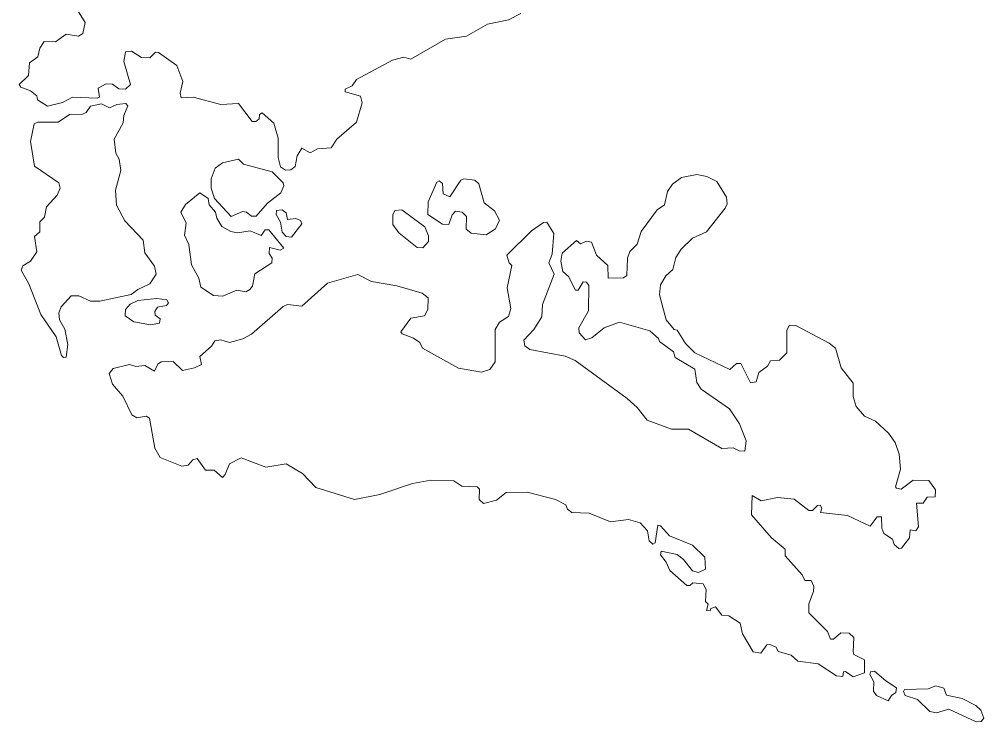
# Model space of a CAD drawing. Extents: x 369010 to 735936, y 6377141 to 6616555.
# Drawn here: x 376420 to 377939, y 6471758 to 6472864 of the extents above; entities that cross this region are included whole.
import ezdxf

# ---------------------------------------------------------------- set-up
doc = ezdxf.new("R2010")
doc.units = 0
doc.header["$LTSCALE"] = 40
doc.layers.add('3', color=7, linetype='Continuous', lineweight=13)

msp = doc.modelspace()

# ---------------------------------------------------------------- linework, layer by layer
at = {"layer": '3'}
for points in [[(376504.72, 6472889.68), (376523.92, 6472859.23), (376519.95, 6472842.02), (376513, 6472837.72), (376493.8, 6472840.7), (376477.25, 6472828.78), (376459.38, 6472829.11), (376452.42, 6472818.85), (376449.11, 6472804.95), (376435.87, 6472795.68), (376434.55, 6472775.49), (376419.99, 6472761.25), (376422.63, 6472757.28), (376437.86, 6472751.32), (376447.79, 6472743.71), (376448.45, 6472737.42), (376464.34, 6472727.16), (376488.17, 6472733.12), (376503.73, 6472741.39), (376542.79, 6472740.07), (376546.43, 6472741.39), (376544.45, 6472755.63), (376557.02, 6472762.58), (376566.62, 6472761.92), (376576.88, 6472754.63), (376587.15, 6472753.97), (376595.09, 6472761.58), (376584.5, 6472797.66), (376587.48, 6472812.89), (376596.74, 6472813.88), (376612.3, 6472803.95), (376625.54, 6472803.29), (376634.81, 6472812.56), (376639.11, 6472811.9), (376667.91, 6472791.38), (376677.84, 6472766.22), (376673.21, 6472747.68), (376675.19, 6472740.73), (376693.73, 6472741.72), (376737.26, 6472730.14), (376765.39, 6472731.46), (376786.58, 6472703.33), (376792.54, 6472703), (376798, 6472707.3), (376798.16, 6472714.08), (376802.63, 6472716.9), (376821, 6472700.68), (376827.62, 6472677.18), (376827.62, 6472646.72), (376831.26, 6472631.83), (376839.54, 6472626.37), (376847.98, 6472627.36), (376854.43, 6472632.16), (376857.58, 6472649.04), (376865.03, 6472661.29), (376877.94, 6472653.68), (376889.52, 6472659.97), (376911.04, 6472661.95), (376919.97, 6472675.19), (376951.09, 6472702.33), (376960.03, 6472732.79), (376957.38, 6472743.38), (376933.21, 6472750), (376933.55, 6472753.97), (376944.47, 6472759.6), (376951.42, 6472769.53), (377008.02, 6472799.65), (377025.9, 6472804.62), (377036.49, 6472801.64), (377091.44, 6472832.75), (377124.54, 6472837.72), (377157.64, 6472856.58), (377190.74, 6472863.53), (377209.94, 6472873.47)], [(377809.89, 6472031.22), (377822.14, 6472047.77), (377823.46, 6472060.01), (377832.07, 6472058.69), (377836.37, 6472064.65), (377833.06, 6472102.38), (377843.98, 6472102.38), (377850.27, 6472111.48), (377862.85, 6472112.31), (377863.18, 6472122.9), (377852.92, 6472137.8), (377828.09, 6472138.46), (377809.23, 6472124.23), (377801.94, 6472125.55), (377800.29, 6472127.87), (377807.9, 6472155.67), (377805.92, 6472179.51), (377799.63, 6472197.71), (377789.37, 6472212.61), (377768.51, 6472231.14), (377751.3, 6472239.42), (377738.06, 6472254.31), (377733.76, 6472270.2), (377733.43, 6472291.06), (377714.56, 6472315.22), (377705.62, 6472346), (377695.69, 6472353.95), (377643.06, 6472382.08), (377633.13, 6472382.41), (377628.83, 6472374.47), (377628.83, 6472338.72), (377617.57, 6472327.14), (377603.34, 6472326.47), (377598.37, 6472317.87), (377585.13, 6472307.94), (377580.83, 6472293.04), (377571.89, 6472291.72), (377556.67, 6472322.17), (377549.72, 6472322.17), (377539.46, 6472312.57), (377483.85, 6472338.72), (377469.61, 6472353.62), (377456.04, 6472374.8), (377451.74, 6472375.79), (377439.16, 6472390.69), (377428.57, 6472430.41), (377429.89, 6472445.8), (377438.17, 6472460.04), (377449.42, 6472469.97), (377454.39, 6472489.16), (377462.33, 6472502.41), (377480.54, 6472519.62), (377502.38, 6472529.55), (377531.84, 6472566.62), (377535.15, 6472573.57), (377534.16, 6472583.83), (377518.93, 6472608.99), (377503.04, 6472616.6), (377487.16, 6472619.58), (377463.32, 6472614.95), (377449.09, 6472604.36), (377440.81, 6472593.1), (377436.18, 6472571.92), (377424.6, 6472563.97), (377399.44, 6472530.21), (377393.48, 6472510.02), (377381.56, 6472498.43), (377377.92, 6472487.84), (377376.93, 6472460.7), (377371.97, 6472457.06), (377347.47, 6472456.4), (377346.81, 6472476.26), (377329.27, 6472492.81), (377321.32, 6472513.33), (377313.38, 6472514.65), (377304.11, 6472510.68), (377297.49, 6472515.65), (377274.98, 6472495.79), (377273.16, 6472483.21), (377276.14, 6472466.99), (377284.91, 6472459.37), (377296.16, 6472437.53), (377300.47, 6472437.36), (377308.41, 6472450.77), (377313.38, 6472450.44), (377317.35, 6472444.81), (377316.36, 6472405.25), (377301.46, 6472378.11), (377301.79, 6472370.5), (377311.72, 6472359.24), (377321.65, 6472362.55), (377341.51, 6472378.11), (377365.35, 6472387.05), (377413.34, 6472373.81), (377426.91, 6472361.56), (377428.24, 6472356.6), (377450.41, 6472340.38), (377453.06, 6472331.44), (377484.18, 6472313.23), (377487.16, 6472292.05)], [(377474.25, 6472218.9), (377447.44, 6472218.57), (377409.04, 6472232.8), (377393.48, 6472252.66), (377377.26, 6472266.89), (377295.83, 6472326.81), (377280.11, 6472333.76), (377224.17, 6472344.02), (377216.56, 6472349.98), (377214.9, 6472358.91), (377230.46, 6472375.79), (377243.04, 6472395.66), (377244.36, 6472415.18), (377262.57, 6472462.68), (377254.29, 6472480.89), (377259.26, 6472494.46), (377261.91, 6472526.9), (377250.98, 6472544.77), (377245.69, 6472544.11), (377226.82, 6472531.2), (377188.09, 6472492.81), (377191.4, 6472480.56), (377195.7, 6472476.59), (377188.75, 6472441.17), (377194.38, 6472408.9), (377190.74, 6472396.32), (377176.17, 6472387.38), (377169.55, 6472375.79), (377169.55, 6472324.49), (377160.95, 6472312.9), (377148.04, 6472308.27), (377111.96, 6472314.56), (377055.03, 6472346.33), (377051.05, 6472355.27), (377041.12, 6472361.89), (377022.92, 6472368.84), (377021.26, 6472371.82), (377036.49, 6472393.34), (377058.34, 6472397.31), (377063.63, 6472406.91), (377063.96, 6472425.28), (377054.36, 6472433.06), (377014.64, 6472444.48), (376974.92, 6472451.43), (376953.41, 6472462.35), (376905.74, 6472448.78), (376865.03, 6472412.21), (376842.52, 6472415.18), (376835.57, 6472411.87), (376785.58, 6472368.51), (376772.34, 6472360.9), (376751.16, 6472355.27), (376737.26, 6472359.58), (376727.99, 6472357.92), (376723.02, 6472349.31), (376704.32, 6472333.09), (376707.14, 6472320.52), (376696.21, 6472315.22), (376677.18, 6472310.92), (376662.62, 6472325.15), (376643.42, 6472324.49), (376638.45, 6472321.18), (376633.16, 6472310.26), (376617.6, 6472319.19), (376603.7, 6472317.54), (376593.43, 6472320.52), (376567.95, 6472314.23), (376561.33, 6472306.61), (376566.95, 6472289.4), (376583.17, 6472270.87), (376597.08, 6472241.41), (376605.35, 6472236.77), (376619.92, 6472239.09), (376624.88, 6472235.78), (376633.49, 6472188.78), (376642.09, 6472173.88), (376675.86, 6472160.64), (376686.12, 6472161.96), (376693.4, 6472170.57), (376700.18, 6472172.56), (376713.09, 6472154.02), (376727, 6472154.02), (376739.91, 6472142.77), (376744.54, 6472147.07), (376751.16, 6472163.95), (376769.37, 6472173.55), (376808.09, 6472158.98), (376840.2, 6472163.95), (376866.35, 6472149.05), (376886.87, 6472126.88), (376947.78, 6472107.68), (376988.16, 6472115.95), (377039.14, 6472133.17), (377068.27, 6472138.46), (377104.68, 6472137.47), (377117.25, 6472128.86), (377141.09, 6472127.87), (377144.73, 6472124.23), (377144.4, 6472107.68), (377151.02, 6472101.39)], [(377487.16, 6472292.05), (377494.11, 6472281.46), (377538.79, 6472250.67), (377554.68, 6472227.17), (377564.94, 6472200.36), (377562.96, 6472184.14), (377554.02, 6472184.47), (377544.75, 6472189.44), (377526.88, 6472188.11), (377474.25, 6472218.9)], [(377151.02, 6472101.39), (377171.54, 6472106.69), (377186.77, 6472118.93), (377219.87, 6472119.59), (377264.72, 6472108.01), (377280.77, 6472099.73), (377283.42, 6472092.78), (377290.21, 6472087.49), (377317.68, 6472086.16), (377351.44, 6472072.59), (377379.58, 6472076.56), (377397.78, 6472071.27), (377409.37, 6472058.69), (377412.02, 6472042.64), (377417.98, 6472037.5), (377421.62, 6472039.82), (377425.92, 6472067.63), (377429.89, 6472066.63), (377444.46, 6472050.74), (377480.2, 6472036.18), (377500.07, 6472017.31), (377500.73, 6471998.45), (377490.14, 6471993.15), (377480.2, 6471995.47), (377466.3, 6472013.67), (377456.04, 6472021.29), (377430.88, 6472026.58), (377429.89, 6472020.62), (377439.16, 6472009.37), (377444.79, 6471996.13), (377471.6, 6471972.3), (377476.23, 6471972.3), (377480.87, 6471976.93), (377497.09, 6471974.94), (377502.05, 6471966.34), (377500.73, 6471947.47), (377505.03, 6471943.17), (377502.71, 6471932.91), (377508.01, 6471932.57), (377509.33, 6471936.22), (377516.62, 6471938.86), (377526.88, 6471925.95), (377537.47, 6471924.96), (377555.67, 6471913.38), (377559.32, 6471896.16), (377575.87, 6471867.86), (377588.11, 6471865.71), (377597.71, 6471879.28), (377602.35, 6471879.61), (377612.28, 6471875.31), (377615.26, 6471868.36), (377636.11, 6471862.73), (377646.37, 6471853.3), (377678.48, 6471849.16), (377707.28, 6471830.13), (377717.21, 6471829.13), (377718.53, 6471836.75), (377721.51, 6471837.08), (377733.76, 6471828.47), (377751.3, 6471834.76), (377751.63, 6471855.45), (377734.75, 6471863.73), (377733.43, 6471868.03), (377734.75, 6471890.54), (377727.47, 6471897.49), (377714.23, 6471898.15), (377702.64, 6471887.89), (377697.68, 6471887.89), (377693.04, 6471900.14), (377663.58, 6471929.26), (377663.58, 6471943.83), (377671.2, 6471963.03), (377671.53, 6471970.97), (377667.22, 6471980.24), (377657.29, 6471980.24), (377652.99, 6471989.18), (377626.51, 6472019.3), (377626.18, 6472029.89), (377604.99, 6472047.43), (377573.55, 6472083.85), (377574.21, 6472114.3), (377588.78, 6472105.69), (377614.26, 6472111.32), (377640.74, 6472108.34), (377663.91, 6472090.47), (377669.21, 6472090.47), (377677.49, 6472098.41), (377681.79, 6472098.74), (377684.11, 6472094.44), (377682.12, 6472087.49), (377724.82, 6472082.85), (377760.4, 6472066.14), (377771.16, 6472080.87), (377778.11, 6472080.54), (377778.44, 6472062.66), (377781.75, 6472054.39), (377795.66, 6472045.45), (377797.97, 6472037.17), (377805.59, 6472030.55), (377809.89, 6472031.22)]]:
    msp.add_lwpolyline(points, dxfattribs=at)
for points in [[(376579.86, 6472626.2), (376577.55, 6472643.75), (376571.92, 6472653.34), (376569.27, 6472675.52), (376583.84, 6472701.01), (376584.5, 6472712.93), (376591.12, 6472728.15), (376587.81, 6472731.46), (376573.9, 6472730.14), (376561.99, 6472724.84), (376549.74, 6472731.13), (376532.2, 6472727.16), (376525.25, 6472717.56), (376519.62, 6472714.91), (376499.1, 6472714.25), (376481.22, 6472702.33), (376449.11, 6472702.33), (376443.49, 6472699.36), (376437.53, 6472671.88), (376444.15, 6472633.15), (376482.22, 6472606.67), (376484.2, 6472598.4), (376479.57, 6472587.14), (376463.02, 6472568.94), (376459.71, 6472552.72), (376452.42, 6472545.11), (376452.42, 6472529.55), (376443.82, 6472522.27), (376447.46, 6472497.77), (376437.53, 6472483.21), (376425.61, 6472475.92), (376422.97, 6472469.3), (376435.21, 6472447.46), (376454.08, 6472399.3), (376478.24, 6472364.21), (376486.52, 6472334.75), (376489.83, 6472331.44), (376493.8, 6472332.1), (376496.45, 6472352.29), (376491.48, 6472376.13), (376483.21, 6472391.02), (376482.22, 6472401.94), (376485.86, 6472411.54), (376501.75, 6472428.59), (376513.66, 6472428.92), (376532.2, 6472420.15), (376546.76, 6472420.15), (376596.41, 6472430.74), (376606.67, 6472438.85), (376625.54, 6472447.46), (376635.8, 6472463.02), (376632.82, 6472475.59), (376617.93, 6472496.45), (376615.28, 6472516.31), (376586.48, 6472546.76), (376573.24, 6472571.25), (376571.59, 6472595.09)], [(376728.32, 6472629.51), (376722.03, 6472612.96), (376722.36, 6472598.4), (376727.33, 6472582.18), (376753.48, 6472553.38), (376771.68, 6472561.32), (376777.64, 6472560.66), (376785.92, 6472554.37), (376792.87, 6472554.37), (376810.74, 6472574.56), (376831.93, 6472591.12), (376836.56, 6472601.71), (376835.9, 6472606.67), (376818.35, 6472624.22), (376773.34, 6472636.13), (376765.39, 6472643.75), (376739.91, 6472638.12)], [(377168.56, 6472562.65), (377152.34, 6472575.23), (377144.07, 6472605.02), (377137.45, 6472610.98), (377120.23, 6472612.96), (377115.27, 6472610.64), (377098.39, 6472584.83), (377087.46, 6472589.13), (377086.8, 6472605.68), (377081.51, 6472609.98), (377077.86, 6472607.67), (377064.29, 6472576.55), (377063.63, 6472556.69), (377086.8, 6472541.8), (377096.73, 6472541.13), (377101.7, 6472556.36), (377107.32, 6472561.99), (377117.59, 6472560.66), (377124.54, 6472553.38), (377123.87, 6472533.85), (377131.82, 6472527.23), (377155.65, 6472524.91), (377169.88, 6472534.18), (377176.5, 6472548.08)], [(376691.25, 6472477.25), (376702.83, 6472456.73), (376706.14, 6472442.16), (376726, 6472429.42), (376740.57, 6472427.93), (376762.41, 6472437.36), (376776.65, 6472435.21), (376783.27, 6472438.52), (376787.24, 6472444.15), (376790.88, 6472463.35), (376818.02, 6472480.56), (376818.35, 6472488.17), (376813.39, 6472495.12), (376814.38, 6472504.72), (376830.93, 6472500.75), (376836.89, 6472503.73), (376813.06, 6472532.53), (376807.43, 6472532.53), (376801.14, 6472523.59), (376783.6, 6472530.87), (376763.74, 6472527.89), (376753.15, 6472529.88), (376738.91, 6472537.82), (376730.97, 6472551.06), (376728.98, 6472560.66), (376719.05, 6472571.92), (376717.4, 6472581.85), (376704.32, 6472591.12), (376681.65, 6472572.58), (376674.2, 6472560.66), (376682.81, 6472543.12), (376680.16, 6472524.25), (376687.11, 6472509.69)], [(376855.76, 6472550.4), (376842.52, 6472548.75), (376840.2, 6472559.34), (376834.24, 6472563.97), (376825.31, 6472562.98), (376824.64, 6472556.69), (376831.26, 6472544.44), (376833.91, 6472528.89), (376840.2, 6472521.93), (376848.81, 6472521.27), (376865.19, 6472542.13), (376863.04, 6472547.09)], [(377040.79, 6472550.57), (377022.59, 6472564.3), (377011.66, 6472562.98), (377008.35, 6472556.03), (377008.35, 6472541.13), (377017.62, 6472527.89), (377046.75, 6472504.72), (377055.69, 6472504.39), (377064.62, 6472513.99), (377064.62, 6472523.26), (377059, 6472537.16)], [(376636.8, 6472424.62), (376606.67, 6472421.14), (376594.43, 6472415.52), (376587.48, 6472407.24), (376586.81, 6472397.31), (376600.39, 6472387.71), (376626.87, 6472383.08), (376641.1, 6472385.39), (376642.09, 6472392.35), (376634.15, 6472398.3), (376633.49, 6472403.93), (376637.79, 6472410.88), (376651.69, 6472413.53), (376655, 6472417.83), (376652.35, 6472422.14)], [(377785.06, 6471822.18), (377767.19, 6471837.41), (377760.57, 6471836.75), (377759.58, 6471832.45), (377766.2, 6471820.86), (377765.53, 6471805.96), (377770.17, 6471799.01), (377788.7, 6471791.07), (377793.67, 6471799.34), (377800.95, 6471803.98), (377801.61, 6471811.26)], [(377851.76, 6471809.94), (377814.19, 6471808.94), (377812.54, 6471805.63), (377815.18, 6471799.34), (377834.71, 6471793.06), (377854.41, 6471774.19), (377864.67, 6471771.87), (377884.2, 6471777.83), (377927.23, 6471757.97), (377935.18, 6471758.3), (377939.15, 6471763.6), (377934.84, 6471776.17), (377926.9, 6471783.46), (377905.38, 6471794.38), (377880.56, 6471799.68), (377876.26, 6471810.93), (377863.51, 6471814.57)]]:
    msp.add_lwpolyline(points, close=True, dxfattribs=at)

doc.saveas('drawing.dxf')
